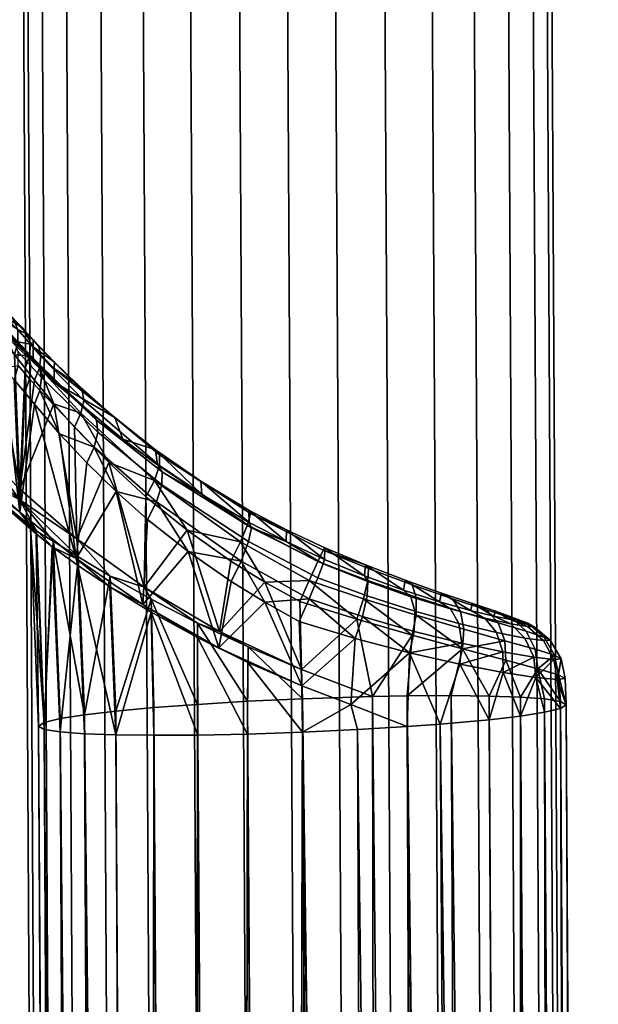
# Model space of a CAD drawing. Header units: millimetres. Extents: x -270 to 270, y -271 to 337.
# Tile 456 of 460: x 240 to 267, y 183 to 230. Entities that reach past the tile are written whole.
import ezdxf

# ---------------------------------------------------------------- set-up
doc = ezdxf.new("R2010")
doc.units = ezdxf.units.MM
doc.header["$MEASUREMENT"] = 0
doc.layers.add('podnoz', color=7, linetype='Continuous')

msp = doc.modelspace()

# ---------------------------------------------------------------- meshes
at = {"layer": 'podnoz'}
mesh = msp.add_polyface(dxfattribs=at)
corners = [(232.201, 218.933, 652.717), (231.544, 215.787, 653.397), (233.66, 218.499, 651.576), (235.949, 217.944, 636.937), (235.949, 217.05, 623.521), (232.724, 218.45, 623.48), (232.724, 219.338, 636.792), (232.998, 219.459, 597.518), (232.724, 218.548, 610.138), (234.006, 218.945, 598.711), (234.727, 218.491, 600.053), (235.314, 218.081, 601.358), (235.949, 217.149, 610.076), (232.462, 221.102, 648.94), (234.134, 220.2, 647.231), (234.811, 219.703, 646.005), (236.062, 218.693, 643.574), (234.16, 218.464, 596.138), (234.383, 217.565, 595.586), (232.722, 218.122, 593.935), (232.562, 219.106, 594.59), (233.661, 219.128, 596.826), (232.122, 219.781, 595.47), (235.403, 218.076, 599.724), (235.939, 217.442, 599.385), (235.946, 217.662, 600.974), (238.131, 216.987, 641.912), (236.623, 218.311, 644.025), (236.312, 217.978, 647.061), (237.275, 217.04, 644.906), (237.047, 217.741, 644.487), (235.995, 218.719, 646.719), (235.47, 219.315, 646.352), (233.527, 220.279, 650.519), (233.728, 219.433, 651.171), (235.582, 218.496, 648.752), (235.302, 219.266, 648.279), (233.07, 220.863, 649.723), (234.79, 219.858, 647.746), (234.729, 218.086, 650.414), (235.608, 217.666, 649.103), (236.396, 217.19, 647.338), (239.79, 257.439, 15.725), (240.059, 252.184, 15.725), (239.85, 252.182, 18), (239.582, 257.419, 18), (241.61, 257.616, 11.16), (241.887, 252.193, 11.16), (240.728, 252.187, 13.399), (240.456, 257.504, 13.399), (243.227, 257.772, 9.161), (243.511, 252.202, 9.161), (240.456, 257.504, 22.601), (240.728, 252.187, 22.601), (241.887, 252.193, 24.84), (241.61, 257.616, 24.84), (240.059, 252.184, 20.275), (239.79, 257.439, 20.275)]
mesh.append_faces([[corners[k] for k in face] for face in [(0, 1, 2, 2), (3, 4, 5, 6), (7, 8, 9, 9), (9, 8, 10, 10), (11, 10, 8, 8), (12, 11, 8, 8), (13, 14, 6, 6), (6, 14, 15, 15), (3, 6, 15, 15), (16, 3, 15, 15), (17, 18, 19, 20), (21, 17, 20, 22), (21, 23, 24, 17), (10, 23, 9, 9), (21, 7, 9, 9), (21, 9, 23, 23), (23, 10, 11, 25), (26, 16, 27, 27), (28, 29, 30, 31), (27, 32, 31, 30), (15, 27, 16, 16), (27, 15, 32, 32), (33, 34, 35, 36), (37, 33, 36, 38), (35, 39, 40, 40), (31, 36, 35, 28), (35, 41, 28, 28), (0, 2, 34, 34), (34, 2, 39, 35), (32, 38, 36, 31), (38, 32, 15, 14), (38, 14, 13, 37), (42, 43, 44, 45), (46, 47, 48, 49), (49, 48, 43, 42), (50, 51, 47, 46), (52, 53, 54, 55), (45, 44, 56, 57), (57, 56, 53, 52)]])
mesh = msp.add_polyface(dxfattribs=at)
corners = [(240.059, 252.184, 15.725), (242.268, -156.572, 15.725), (242.059, -156.573, 18), (239.85, 252.182, 18), (241.887, 252.193, 11.16), (244.097, -156.562, 11.16), (242.937, -156.568, 13.399), (240.728, 252.187, 13.399), (245.509, 252.213, 7.538), (247.719, -156.542, 7.538), (245.72, -156.553, 9.161), (243.511, 252.202, 9.161), (250.075, 252.238, 5.709), (252.284, -156.518, 5.709), (249.958, -156.53, 6.378), (247.748, 252.225, 6.378), (254.624, 252.262, 5.709), (256.833, -156.493, 5.709), (254.559, -156.505, 5.5), (252.35, 252.25, 5.5), (259.189, 252.287, 7.538), (261.399, -156.469, 7.538), (259.16, -156.481, 6.378), (256.95, 252.275, 6.378), (262.812, 252.307, 11.16), (265.021, -156.449, 11.16), (263.397, -156.458, 9.161), (261.188, 252.298, 9.161), (264.641, 252.316, 15.725), (266.85, -156.439, 15.725), (266.181, -156.443, 13.399), (263.972, 252.313, 13.399), (264.641, 252.316, 20.275), (266.85, -156.439, 20.275), (267.059, -156.438, 18), (264.849, 252.318, 18), (262.812, 252.307, 24.84), (265.021, -156.449, 24.84), (266.181, -156.443, 22.601), (263.972, 252.313, 22.601), (259.189, 252.287, 28.462), (261.399, -156.469, 28.462), (263.397, -156.458, 26.839), (261.188, 252.298, 26.839), (254.624, 252.262, 30.291), (256.833, -156.493, 30.291), (259.16, -156.481, 29.622), (256.95, 252.275, 29.622), (250.075, 252.238, 30.291), (252.284, -156.518, 30.291), (254.559, -156.505, 30.5), (252.35, 252.25, 30.5), (245.509, 252.213, 28.462), (247.719, -156.542, 28.462), (249.958, -156.53, 29.622), (247.748, 252.225, 29.622), (241.887, 252.193, 24.84), (244.097, -156.562, 24.84), (245.72, -156.553, 26.839), (243.511, 252.202, 26.839), (240.059, 252.184, 20.275), (242.268, -156.572, 20.275), (242.937, -156.568, 22.601), (240.728, 252.187, 22.601), (253.162, 197.671, 636.814), (254.685, -80.934, 645.017), (256.959, -80.928, 644.804), (258.121, 197.807, 635.776), (259.285, -80.935, 644.132), (261.522, -80.957, 642.968), (256.482, 197.777, 636.358), (263.518, -80.994, 641.342), (260.2, 197.819, 634.628), (246.124, 195.941, 614.053), (248.205, 195.952, 612.904), (247.81, -81.646, 622.076), (250.556, 196, 612.147), (253.162, 196.088, 611.865), (252.373, -81.675, 620.24)]
mesh.append_faces([[corners[k] for k in face] for face in [(0, 1, 2, 3), (4, 5, 6, 7), (7, 6, 1, 0), (8, 9, 10, 11), (12, 13, 14, 15), (15, 14, 9, 8), (11, 10, 5, 4), (16, 17, 18, 19), (20, 21, 22, 23), (23, 22, 17, 16), (24, 25, 26, 27), (28, 29, 30, 31), (31, 30, 25, 24), (27, 26, 21, 20), (19, 18, 13, 12), (32, 33, 34, 35), (36, 37, 38, 39), (39, 38, 33, 32), (40, 41, 42, 43), (44, 45, 46, 47), (47, 46, 41, 40), (43, 42, 37, 36), (48, 49, 50, 51), (52, 53, 54, 55), (55, 54, 49, 48), (56, 57, 58, 59), (60, 61, 62, 63), (3, 2, 61, 60), (63, 62, 57, 56), (59, 58, 53, 52), (51, 50, 45, 44), (35, 34, 29, 28), (64, 65, 66, 66), (67, 68, 69, 69), (68, 70, 66, 66), (71, 72, 69, 69), (73, 74, 75, 75), (76, 77, 78, 78)]])
mesh = msp.add_polyface(dxfattribs=at)
corners = [(238.23, 209.197, 644.466), (239.788, 207.596, 642.416), (238.462, 215.132, 643.326), (240.486, 212.759, 641.062), (241.402, 211.642, 640.29), (237.292, 216.295, 645.236), (236.994, 210.672, 646.809), (240.042, 213.324, 641.482), (239.532, 213.952, 642.01), (238.236, 207.985, 602.837), (236.994, 209.331, 600.371), (237.264, 214.997, 601.129), (239.525, 212.771, 604.629), (239.788, 206.507, 605.037), (239, 213.344, 603.956), (238.491, 213.861, 603.238), (237.849, 214.47, 602.216), (236.746, 215.454, 599.985), (234.315, 216.609, 595.256), (235.692, 210.916, 597.266), (234.456, 212.179, 595.49), (236.569, 209.848, 599.231), (231.324, 212.589, 623.653), (231.324, 212.69, 609.879), (234.456, 210.997, 609.804), (234.456, 210.894, 623.704), (234.456, 211.819, 637.573), (235.692, 209.845, 623.735), (235.692, 210.775, 637.682), (231.324, 213.505, 637.398), (234.456, 212.179, 595.49), (235.692, 210.916, 597.266), (234.456, 211.714, 599.721), (235.692, 210.492, 601.526), (235.692, 209.948, 609.757), (231.324, 213.807, 596.149), (235.692, 211.743, 645.441), (234.456, 213.045, 647.04), (235.692, 212.408, 649.669), (236.641, 211.154, 647.721), (234.374, 213.824, 651.326), (236.994, 210.672, 646.809), (240.811, 212.888, 606.652), (240.731, 212.262, 606.112), (240.25, 212.819, 605.61), (240.306, 213.442, 606.132), (243.472, 210.287, 608.919), (243.31, 209.577, 608.309), (243.409, 210.861, 609.675), (240.701, 213.419, 607.28), (240.025, 212.176, 605.218), (239.708, 213.445, 605.005), (240.479, 211.616, 605.715), (241.669, 210.22, 606.868), (241.729, 212.509, 609.25), (240.784, 213.898, 640.049), (240.714, 213.346, 640.62), (242.679, 211.189, 639.129), (242.811, 211.796, 638.495), (242.376, 210.535, 639.58), (241.414, 212.666, 623.651), (243.145, 211.227, 610.46), (241.414, 212.677, 612.266)]
mesh.append_faces([[corners[k] for k in face] for face in [(0, 1, 2, 2), (3, 1, 4, 4), (5, 6, 0, 0), (7, 1, 3, 3), (1, 7, 8, 8), (2, 1, 8, 8), (9, 10, 11, 11), (12, 13, 14, 14), (14, 9, 15, 15), (16, 15, 9, 9), (17, 11, 10, 10), (18, 19, 20, 20), (17, 10, 21, 21), (22, 23, 24, 25), (26, 25, 27, 28), (29, 22, 25, 26), (30, 31, 32, 32), (33, 32, 31, 31), (33, 34, 24, 32), (32, 35, 30, 30), (24, 35, 32, 32), (28, 36, 37, 26), (37, 36, 38, 38), (39, 38, 36, 36), (40, 37, 38, 38), (36, 41, 39, 39), (42, 43, 44, 45), (46, 47, 43, 42), (48, 46, 42, 49), (50, 12, 51, 44), (44, 43, 52, 50), (52, 43, 53, 53), (47, 53, 43, 43), (48, 49, 54, 54), (55, 56, 57, 58), (4, 57, 56, 56), (59, 57, 4, 4), (4, 56, 3, 3), (60, 61, 62, 62)]])
mesh = msp.add_polyface(dxfattribs=at)
corners = [(241.414, 212.666, 623.651), (241.414, 212.677, 612.266), (240.424, 213.705, 609.924), (240.424, 213.604, 623.623), (240.424, 214.333, 635.448), (241.414, 213.307, 634.528), (239.885, 214.364, 607.353), (239.19, 215.051, 606.682), (239.19, 214.875, 609.975), (239.19, 214.775, 623.589), (240.424, 213.804, 607.923), (241.729, 212.509, 609.25), (239.19, 215.681, 637.172), (239.19, 215.979, 639.852), (239.897, 215.247, 639.244), (241.428, 213.616, 637.835), (240.424, 214.673, 638.752), (242.498, 212.57, 636.992), (239, 213.344, 603.956), (239.708, 213.445, 605.005), (239.525, 212.771, 604.629), (240.701, 213.419, 607.28), (240.811, 212.888, 606.652), (240.306, 213.442, 606.132), (240.176, 213.974, 606.736), (240.25, 212.819, 605.61), (239.714, 214.095, 605.508), (239.531, 214.649, 606.089), (240.681, 214.354, 639.403), (240.784, 213.898, 640.049), (242.811, 211.796, 638.495), (242.743, 212.273, 637.75), (240.291, 214.461, 640.493), (240.245, 213.909, 641.047), (240.714, 213.346, 640.62), (240.169, 214.92, 639.871), (240.042, 213.324, 641.482), (240.486, 212.759, 641.062), (239.532, 213.952, 642.01), (239.688, 215.152, 641.054), (239.693, 214.575, 641.608), (238.535, 215.814, 642.944), (239.472, 215.634, 640.462)]
mesh.append_faces([[corners[k] for k in face] for face in [(0, 1, 2, 3), (3, 4, 5, 0), (6, 7, 8, 8), (9, 3, 2, 8), (2, 10, 6, 6), (1, 11, 2, 2), (10, 2, 11, 11), (2, 6, 8, 8), (4, 3, 9, 12), (12, 13, 14, 14), (4, 12, 14, 14), (15, 5, 4, 4), (4, 16, 15, 15), (5, 15, 17, 17), (16, 4, 14, 14), (18, 19, 20, 20), (21, 22, 23, 24), (25, 19, 26, 23), (27, 24, 23, 26), (7, 6, 24, 27), (6, 10, 21, 24), (11, 21, 10, 10), (28, 29, 30, 31), (32, 33, 34, 29), (35, 32, 29, 28), (36, 37, 34, 33), (38, 36, 33, 33), (31, 15, 16, 28), (31, 17, 15, 15), (35, 39, 32, 32), (16, 14, 35, 28), (33, 32, 40, 40), (33, 40, 38, 38), (32, 39, 40, 40), (41, 38, 40, 40), (41, 40, 39, 39), (14, 42, 35, 35), (14, 13, 42, 42), (35, 42, 39, 39)]])
mesh = msp.add_polyface(dxfattribs=at)
corners = [(242.484, 205.245, 640), (241.402, 211.642, 640.29), (239.788, 207.596, 642.416), (239.788, 206.507, 605.037), (240.479, 211.616, 605.715), (242.457, 204.313, 607.693), (241.669, 210.22, 606.868), (239, 213.344, 603.956), (238.236, 207.985, 602.837), (239.525, 212.771, 604.629), (240.025, 212.176, 605.218), (242.513, 203.997, 616.841), (241.699, 196.101, 619.417), (241.322, 204.864, 618.909), (240.947, 196.22, 621.768), (240.555, 205.475, 621.259), (240.582, 205.604, 626.421), (240.947, 196.55, 626.975), (241.359, 205.125, 628.796), (240.292, 205.742, 623.856), (240.673, 196.374, 624.372), (235.692, 209.845, 623.735), (235.692, 209.948, 609.757), (236.994, 208.688, 609.701), (236.994, 208.584, 623.772), (234.456, 210.894, 623.704), (234.456, 210.997, 609.804), (239.788, 207.094, 638.064), (236.994, 209.52, 637.812), (235.692, 210.775, 637.682), (238.236, 207.985, 602.837), (239.788, 206.507, 605.037), (242.457, 204.313, 607.693), (241.322, 204.864, 618.909), (240.555, 205.475, 621.259), (236.994, 209.331, 600.371), (236.569, 209.848, 599.231), (235.692, 210.492, 601.526), (235.692, 210.916, 597.266), (240.292, 205.742, 623.856), (240.582, 205.604, 626.421), (241.359, 205.125, 628.796), (242.548, 204.388, 630.932), (238.23, 209.197, 644.466), (242.484, 205.245, 640), (239.788, 207.596, 642.416), (236.994, 210.672, 646.809), (235.692, 211.743, 645.441)]
mesh.append_faces([[corners[k] for k in face] for face in [(0, 1, 2, 2), (3, 4, 5, 5), (4, 6, 5, 5), (7, 3, 8, 8), (9, 10, 3, 3), (3, 10, 4, 4), (11, 12, 13, 13), (13, 14, 15, 15), (16, 17, 18, 18), (16, 19, 17, 17), (20, 19, 15, 15), (14, 20, 15, 15), (21, 22, 23, 24), (25, 26, 22, 21), (27, 28, 24, 24), (29, 21, 24, 28), (23, 30, 31, 31), (32, 33, 31, 31), (23, 31, 34, 34), (35, 30, 23, 23), (36, 37, 38, 38), (35, 23, 37, 37), (22, 37, 23, 23), (36, 35, 37, 37), (33, 34, 31, 31), (24, 34, 39, 39), (34, 24, 23, 23), (27, 40, 41, 41), (40, 27, 24, 24), (27, 41, 42, 42), (43, 28, 27, 27), (42, 44, 27, 27), (44, 45, 27, 27), (28, 43, 46, 46), (27, 45, 43, 43), (47, 28, 46, 46), (47, 29, 28, 28), (40, 24, 39, 39)]])
mesh = msp.add_polyface(dxfattribs=at)
corners = [(242.484, 205.245, 640), (244, 208.856, 638.607), (242.376, 210.535, 639.58), (241.402, 211.642, 640.29), (242.457, 204.313, 607.693), (242.96, 208.838, 607.919), (244.349, 207.481, 608.861), (241.669, 210.22, 606.868), (241.729, 212.509, 609.25), (241.414, 212.677, 612.266), (243.145, 211.227, 610.46), (241.414, 213.307, 634.528), (242.498, 212.57, 636.992), (244.281, 210.985, 635.836), (246.514, 207.806, 610.684), (246.264, 207.003, 610.027), (243.31, 209.577, 608.309), (243.472, 210.287, 608.919), (246.52, 208.417, 611.559), (243.409, 210.861, 609.675), (245.835, 206.163, 609.684), (244.67, 209.969, 611.54), (246.302, 208.746, 612.482), (248.406, 207.338, 613.415), (250.746, 205.757, 613.025), (246.391, 208.712, 636.674), (246.157, 208.01, 637.377), (250.225, 205.096, 636.373), (250.562, 205.907, 635.635), (246.404, 209.219, 635.786), (250.699, 206.437, 634.627), (242.811, 211.796, 638.495), (242.679, 211.189, 639.129), (242.743, 212.273, 637.75), (245.759, 207.238, 637.799), (247.705, 205.657, 637.154), (250.629, 206.608, 633.574), (248.354, 207.979, 634.099), (246.213, 209.462, 634.872), (250.649, 206.02, 614.097), (241.414, 212.666, 623.651)]
mesh.append_faces([[corners[k] for k in face] for face in [(0, 1, 2, 2), (2, 3, 0, 0), (4, 5, 6, 6), (5, 4, 7, 7), (8, 9, 10, 10), (11, 12, 13, 13), (14, 15, 16, 17), (18, 14, 17, 19), (16, 5, 7, 7), (8, 10, 19, 19), (6, 5, 16, 16), (15, 20, 6, 6), (10, 21, 19, 19), (19, 21, 22, 18), (18, 22, 23, 23), (23, 24, 18, 18), (6, 16, 15, 15), (25, 26, 27, 28), (29, 25, 28, 30), (31, 32, 26, 25), (33, 31, 25, 29), (34, 35, 26, 26), (36, 37, 30, 30), (29, 30, 37, 37), (29, 37, 38, 38), (29, 38, 13, 13), (1, 34, 26, 26), (32, 2, 1, 1), (33, 29, 13, 13), (33, 13, 12, 12), (32, 1, 26, 26), (37, 39, 23, 23), (23, 38, 37, 37), (38, 23, 22, 22), (38, 22, 21, 21), (21, 13, 38, 38), (11, 13, 40, 40), (40, 21, 10, 10), (13, 21, 40, 40)]])
mesh = msp.add_polyface(dxfattribs=at)
corners = [(244, 208.856, 638.607), (242.484, 205.245, 640), (245.665, 202.948, 638.199), (245.759, 207.238, 637.799), (249.773, 204.191, 636.721), (247.705, 205.657, 637.154), (249.237, 200.851, 637.079), (251.384, 203.187, 636.551), (249.207, 200.085, 611.147), (249.788, 203.222, 611.101), (251.376, 202.24, 611.391), (245.614, 202.133, 609.758), (247.749, 204.645, 610.5), (244.349, 207.481, 608.861), (245.835, 206.163, 609.684), (242.457, 204.313, 607.693), (245.997, 201.777, 613.608), (244.331, 195.962, 615.542), (244.046, 202.969, 615.097), (242.513, 203.997, 616.841), (241.359, 205.125, 628.796), (242.845, 196.908, 631.397), (242.548, 204.388, 630.932), (244.07, 203.477, 632.778), (244.331, 197.082, 633.184), (246.011, 202.389, 634.402), (245.614, 202.133, 609.758), (244.046, 202.969, 615.097), (242.457, 204.313, 607.693), (248.194, 200.565, 612.535), (245.997, 201.777, 613.608), (242.513, 203.997, 616.841), (241.322, 204.864, 618.909), (248.202, 201.254, 635.624), (245.665, 202.948, 638.199), (246.011, 202.389, 634.402), (249.237, 200.851, 637.079), (244.07, 203.477, 632.778), (242.484, 205.245, 640), (242.548, 204.388, 630.932), (250.616, 205.111, 612.027), (250.264, 204.191, 611.349), (246.264, 207.003, 610.027), (246.514, 207.806, 610.684), (250.746, 205.757, 613.025), (246.52, 208.417, 611.559), (248.406, 207.338, 613.415), (250.649, 206.02, 614.097), (250.225, 205.096, 636.373), (246.157, 208.01, 637.377), (248.354, 207.979, 634.099), (250.629, 206.608, 633.574)]
mesh.append_faces([[corners[k] for k in face] for face in [(0, 1, 2, 2), (0, 2, 3, 3), (4, 5, 6, 6), (7, 4, 6, 6), (5, 3, 2, 2), (5, 2, 6, 6), (8, 9, 10, 10), (11, 12, 8, 8), (12, 9, 8, 8), (13, 14, 11, 11), (12, 11, 14, 14), (13, 11, 15, 15), (16, 17, 18, 18), (17, 19, 18, 18), (20, 21, 22, 22), (21, 23, 22, 22), (23, 24, 25, 25), (26, 27, 28, 28), (29, 30, 26, 26), (26, 30, 27, 27), (28, 27, 31, 31), (31, 32, 28, 28), (33, 34, 35, 35), (36, 34, 33, 33), (37, 38, 39, 39), (35, 34, 37, 37), (37, 34, 38, 38), (40, 41, 42, 43), (44, 40, 43, 45), (42, 12, 14, 14), (41, 12, 42, 42), (9, 12, 41, 41), (9, 41, 10, 10), (44, 46, 47, 47), (7, 48, 4, 4), (48, 49, 5, 5), (4, 48, 5, 5), (47, 50, 51, 51)]])
mesh = msp.add_polyface(dxfattribs=at)
corners = [(253.116, 199.049, 636.728), (251.384, 203.187, 636.551), (249.237, 200.851, 637.079), (253.041, 202.271, 636.523), (253.015, 201.334, 611.533), (253.137, 198.28, 611.726), (251.376, 202.24, 611.391), (250.264, 204.191, 611.349), (253.476, 202.397, 611.697), (250.616, 205.111, 612.027), (253.894, 203.401, 612.365), (250.746, 205.757, 613.025), (254.15, 204.065, 613.426), (252.398, 205.11, 614.422), (250.649, 206.02, 614.097), (254.202, 204.271, 614.577), (258.483, 201.813, 613.668), (258.454, 200.856, 613.035), (256.008, 201.562, 612.107), (256.229, 202.542, 612.777), (255.661, 200.527, 611.874), (256.254, 203.221, 613.774), (256.099, 203.486, 614.848), (257.942, 202.808, 615.531), (258.293, 202.5, 614.568), (256.052, 202.402, 635.936), (255.73, 201.433, 636.276), (258.35, 200.676, 635.44), (253.485, 203.273, 636.243), (258.539, 201.622, 635.077), (256.288, 203.836, 634.193), (254.152, 204.708, 634.438), (253.891, 204.164, 635.506), (256.258, 203.271, 635.202), (258.364, 203.059, 633.472), (258.032, 203.289, 632.524), (256.154, 204.013, 633.141), (254.227, 204.821, 633.315), (250.562, 205.907, 635.635), (250.225, 205.096, 636.373), (250.699, 206.437, 634.627), (252.402, 205.672, 633.361), (250.629, 206.608, 633.574)]
mesh.append_faces([[corners[k] for k in face] for face in [(0, 1, 2, 2), (3, 1, 0, 0), (4, 5, 6, 6), (6, 7, 8, 8), (4, 6, 8, 8), (8, 7, 9, 10), (11, 12, 10, 9), (12, 11, 13, 13), (11, 14, 13, 13), (12, 13, 15, 15), (16, 17, 18, 19), (8, 20, 4, 4), (18, 8, 10, 19), (18, 20, 8, 8), (12, 21, 19, 10), (21, 22, 23, 24), (12, 15, 22, 21), (25, 26, 27, 27), (26, 25, 28, 28), (27, 29, 25, 25), (3, 26, 28, 28), (30, 31, 32, 33), (28, 25, 33, 32), (34, 35, 36, 30), (37, 31, 36, 36), (30, 36, 31, 31), (28, 1, 3, 3), (32, 38, 39, 28), (28, 39, 1, 1), (38, 32, 31, 40), (31, 37, 41, 40), (40, 41, 42, 42), (36, 23, 22, 22), (22, 37, 36, 36), (37, 22, 15, 15), (15, 41, 37, 37), (41, 15, 13, 13), (13, 42, 41, 41), (42, 13, 14, 14)]])
mesh = msp.add_polyface(dxfattribs=at)
corners = [(260.741, 200.028, 634.025), (258.121, 197.807, 635.776), (260.2, 197.819, 634.628), (258.35, 200.676, 635.44), (256.482, 197.777, 636.358), (253.116, 199.049, 636.728), (255.73, 201.433, 636.276), (253.041, 202.271, 636.523), (259.686, 196.469, 613.686), (258.232, 199.844, 612.769), (260.613, 199.302, 614.219), (258.12, 196.354, 612.878), (255.447, 197.398, 612.003), (255.661, 200.527, 611.874), (253.137, 198.28, 611.726), (249.207, 200.085, 611.147), (251.376, 202.24, 611.391), (253.015, 201.334, 611.533), (242.513, 203.997, 616.841), (244.331, 195.962, 615.542), (242.845, 196.016, 617.337), (241.699, 196.101, 619.417), (250.575, 199.393, 611.899), (253.162, 196.088, 611.865), (248.194, 200.565, 612.535), (248.205, 195.952, 612.904), (245.997, 201.777, 613.608), (250.556, 196, 612.147), (241.322, 204.864, 618.909), (240.947, 196.22, 621.768), (240.947, 196.55, 626.975), (240.292, 205.742, 623.856), (240.673, 196.374, 624.372), (241.699, 196.73, 629.322), (241.359, 205.125, 628.796), (244.331, 197.082, 633.184), (244.07, 203.477, 632.778), (242.845, 196.908, 631.397), (248.204, 197.405, 635.802), (246.011, 202.389, 634.402), (246.124, 197.249, 634.664), (250.556, 197.548, 636.547), (248.202, 201.254, 635.624), (253.162, 197.671, 636.814), (250.589, 200.127, 636.413), (250.575, 199.393, 611.899), (249.207, 200.085, 611.147), (253.137, 198.28, 611.726), (248.194, 200.565, 612.535), (245.614, 202.133, 609.758), (249.237, 200.851, 637.079), (248.202, 201.254, 635.624), (250.589, 200.127, 636.413), (253.116, 199.049, 636.728), (256.008, 201.562, 612.107), (260.709, 200.295, 614.483), (258.454, 200.856, 613.035), (258.539, 201.622, 635.077)]
mesh.append_faces([[corners[k] for k in face] for face in [(0, 1, 2, 2), (1, 3, 4, 4), (5, 4, 6, 6), (3, 1, 0, 0), (3, 6, 4, 4), (6, 7, 5, 5), (8, 9, 10, 10), (8, 11, 9, 9), (12, 9, 11, 11), (12, 13, 9, 9), (13, 12, 14, 14), (15, 16, 14, 14), (13, 14, 17, 17), (18, 19, 20, 20), (18, 20, 21, 21), (22, 14, 23, 23), (24, 25, 26, 26), (27, 24, 22, 22), (28, 21, 29, 29), (30, 31, 32, 32), (33, 34, 30, 30), (35, 36, 37, 37), (37, 34, 33, 33), (38, 39, 40, 40), (41, 42, 38, 38), (5, 43, 4, 4), (44, 41, 43, 43), (39, 35, 40, 40), (44, 42, 41, 41), (5, 44, 43, 43), (42, 39, 38, 38), (45, 46, 47, 47), (46, 45, 48, 48), (48, 49, 46, 46), (50, 51, 52, 52), (52, 53, 50, 50), (54, 9, 13, 13), (55, 9, 56, 56), (57, 3, 0, 0)]])
mesh = msp.add_polyface(dxfattribs=at)
corners = [(262.228, 201.576, 619.872), (262.301, 201.812, 628.262), (262.949, 201.441, 621.864), (261.114, 201.844, 618.105), (261.207, 202.178, 630.018), (262.989, 201.565, 626.274), (263.222, 201.436, 624.041), (258.293, 202.5, 614.568), (258.483, 201.813, 613.668), (256.229, 202.542, 612.777), (256.254, 203.221, 613.774), (260.562, 201.233, 615.041), (260.709, 200.295, 614.483), (258.454, 200.856, 613.035), (260.178, 201.922, 615.81), (261.797, 201.493, 617.46), (262.345, 200.809, 616.853), (263.025, 201.22, 619.422), (263.696, 200.544, 619.002), (263.82, 201.088, 621.63), (264.569, 200.422, 621.415), (264.117, 201.09, 624.039), (264.894, 200.437, 624.047), (263.855, 201.231, 626.509), (264.604, 200.592, 626.744), (263.089, 201.493, 628.711), (263.758, 200.866, 629.151), (261.877, 201.88, 630.66), (262.422, 201.267, 631.284), (260.639, 201.808, 633.067), (260.803, 200.959, 633.678), (262.735, 200.418, 631.78), (260.258, 202.407, 632.282), (258.551, 202.476, 634.385), (258.539, 201.622, 635.077), (258.364, 203.059, 633.472), (256.258, 203.271, 635.202), (256.052, 202.402, 635.936), (256.288, 203.836, 634.193), (258.232, 199.844, 612.769), (256.008, 201.562, 612.107), (259.648, 202.257, 616.629), (257.942, 202.808, 615.531), (260.741, 200.028, 634.025), (259.745, 202.675, 631.472), (258.032, 203.289, 632.524), (256.154, 204.013, 633.141)]
mesh.append_faces([[corners[k] for k in face] for face in [(0, 1, 2, 2), (3, 4, 0, 0), (5, 2, 1, 1), (5, 6, 2, 2), (1, 0, 4, 4), (7, 8, 9, 10), (11, 12, 13, 8), (14, 11, 8, 7), (15, 16, 11, 14), (17, 18, 16, 15), (19, 20, 18, 17), (21, 22, 20, 19), (23, 24, 22, 21), (25, 26, 24, 23), (27, 28, 26, 25), (29, 30, 31, 28), (32, 29, 28, 27), (33, 34, 30, 29), (35, 33, 29, 32), (36, 37, 34, 33), (38, 36, 33, 35), (39, 40, 13, 13), (41, 14, 7, 42), (14, 41, 3, 15), (15, 3, 0, 17), (19, 2, 21, 21), (2, 19, 17, 0), (34, 43, 30, 30), (21, 6, 5, 23), (27, 25, 1, 4), (27, 4, 44, 32), (25, 23, 5, 1), (2, 6, 21, 21), (45, 35, 32, 44), (3, 44, 4, 4), (44, 3, 41, 41), (41, 45, 44, 44), (45, 41, 42, 42), (42, 46, 45, 45)]])
mesh = msp.add_polyface(dxfattribs=at)
corners = [(263.48, 196.852, 617.283), (264.214, 198.677, 618.529), (264.626, 197.03, 619.358), (259.686, 196.469, 613.686), (260.613, 199.302, 614.219), (261.994, 196.678, 615.496), (255.447, 197.398, 612.003), (255.769, 196.211, 612.133), (253.162, 196.088, 611.865), (250.575, 199.393, 611.899), (250.556, 196, 612.147), (245.997, 201.777, 613.608), (248.205, 195.952, 612.904), (246.124, 195.941, 614.053), (244.331, 195.962, 615.542), (248.194, 200.565, 612.535), (258.12, 196.354, 612.878), (253.137, 198.28, 611.726), (240.947, 196.55, 626.975), (243.051, -81.228, 637.141), (241.699, 196.73, 629.322), (242.845, 196.908, 631.397), (245.841, -81.089, 641.372), (244.331, 197.082, 633.184), (244.214, -81.156, 639.377), (247.842, -81.03, 642.992), (248.204, 197.405, 635.802), (246.124, 197.249, 634.664), (250.083, -80.984, 644.147), (250.556, 197.548, 636.547), (252.41, -80.952, 644.812), (253.162, 197.671, 636.814), (259.285, -80.935, 644.132), (258.121, 197.807, 635.776), (256.482, 197.777, 636.358), (260.2, 197.819, 634.628), (261.522, -80.957, 642.968), (263.518, -80.994, 641.342), (261.994, 197.797, 633.138), (265.377, 197.54, 626.912), (264.625, 197.658, 629.263), (266.295, -81.104, 637.102), (263.48, 197.744, 631.344), (265.139, -81.044, 639.342), (256.959, -80.928, 644.804), (266.96, -81.169, 634.775), (265.652, 197.386, 624.308), (245.813, -81.609, 623.702), (250.047, -81.668, 620.912), (244.193, -81.559, 625.703), (241.699, 196.101, 619.417), (242.845, 196.016, 617.337), (242.371, -81.434, 630.269), (240.673, 196.374, 624.372), (240.947, 196.22, 621.768), (243.037, -81.499, 627.942), (265.118, -81.447, 625.667), (265.377, 197.209, 621.705), (266.281, -81.375, 627.903), (263.491, -81.514, 623.672), (256.922, -81.651, 620.232), (261.49, -81.573, 622.053), (259.249, -81.619, 620.897), (266.954, -81.303, 630.228), (242.378, -81.3, 634.816)]
mesh.append_faces([[corners[k] for k in face] for face in [(0, 1, 2, 2), (3, 4, 5, 5), (6, 7, 8, 8), (9, 8, 10, 10), (11, 12, 13, 13), (11, 13, 14, 14), (15, 10, 12, 12), (6, 16, 7, 7), (17, 6, 8, 8), (18, 19, 20, 20), (21, 22, 23, 23), (20, 24, 21, 21), (25, 26, 27, 27), (26, 28, 29, 29), (23, 22, 27, 27), (29, 30, 31, 31), (32, 33, 34, 34), (35, 33, 36, 36), (37, 38, 35, 35), (39, 40, 41, 41), (42, 43, 40, 40), (38, 37, 42, 42), (34, 31, 44, 44), (45, 46, 39, 39), (13, 47, 14, 14), (10, 48, 12, 12), (49, 50, 51, 51), (52, 53, 54, 54), (55, 54, 50, 50), (47, 51, 14, 14), (0, 2, 56, 56), (57, 58, 2, 2), (5, 0, 59, 59), (7, 60, 8, 8), (16, 3, 61, 61), (3, 5, 59, 59), (7, 16, 62, 62), (63, 57, 46, 46), (18, 53, 64, 64)]])
mesh = msp.add_polyface(dxfattribs=at)
corners = [(263.48, 197.744, 631.344), (262.784, 199.492, 632.077), (261.994, 197.797, 633.138), (264.312, 199.086, 629.727), (260.741, 200.028, 634.025), (260.2, 197.819, 634.628), (264.625, 197.658, 629.263), (265.377, 197.54, 626.912), (265.652, 197.386, 624.308), (265.275, 198.797, 627.068), (265.6, 198.621, 624.087), (264.626, 197.03, 619.358), (264.214, 198.677, 618.529), (265.377, 197.209, 621.705), (263.48, 196.852, 617.283), (261.994, 196.678, 615.496), (262.659, 198.911, 616.179), (265.22, 198.582, 621.183), (260.613, 199.302, 614.219), (262.345, 200.809, 616.853), (262.643, 199.888, 616.405), (260.709, 200.295, 614.483), (260.562, 201.233, 615.041), (263.696, 200.544, 619.002), (264.108, 199.64, 618.69), (264.569, 200.422, 621.415), (265.055, 199.533, 621.26), (264.894, 200.437, 624.047), (265.409, 199.562, 624.064), (264.604, 200.592, 626.744), (265.096, 199.729, 626.94), (263.758, 200.866, 629.151), (264.182, 200.012, 629.506), (262.422, 201.267, 631.284), (262.735, 200.418, 631.78), (258.232, 199.844, 612.769), (260.803, 200.959, 633.678)]
mesh.append_faces([[corners[k] for k in face] for face in [(0, 1, 2, 2), (3, 1, 0, 0), (2, 1, 4, 4), (5, 2, 4, 4), (0, 6, 3, 3), (6, 7, 3, 3), (8, 9, 7, 7), (8, 10, 9, 9), (7, 9, 3, 3), (11, 12, 13, 13), (14, 15, 16, 16), (13, 17, 8, 8), (8, 17, 10, 10), (13, 12, 17, 17), (14, 16, 12, 12), (18, 16, 15, 15), (19, 20, 21, 22), (23, 24, 20, 19), (25, 26, 24, 23), (27, 28, 26, 25), (29, 30, 28, 27), (31, 32, 30, 29), (33, 34, 32, 31), (18, 35, 21, 21), (20, 16, 18, 18), (24, 16, 20, 20), (12, 16, 24, 24), (20, 18, 21, 21), (17, 12, 26, 26), (10, 17, 28, 28), (17, 26, 28, 28), (26, 12, 24, 24), (28, 9, 10, 10), (30, 3, 9, 9), (32, 3, 30, 30), (34, 4, 1, 1), (36, 4, 34, 34), (34, 1, 3, 32), (9, 28, 30, 30)]])
mesh = msp.add_polyface(dxfattribs=at)
corners = [(266.311, -86.946, 627.83), (266.281, -81.375, 627.903), (266.954, -81.303, 630.228), (266.984, -87.072, 630.151), (263.519, -86.724, 623.603), (263.491, -81.514, 623.672), (265.118, -81.447, 625.667), (265.146, -86.827, 625.596), (259.276, -86.592, 620.831), (259.249, -81.619, 620.897), (261.49, -81.573, 622.053), (261.517, -86.645, 621.986), (254.673, -86.568, 619.963), (254.646, -81.669, 620.027), (256.922, -81.651, 620.232), (256.948, -86.567, 620.167), (250.074, -86.642, 620.847), (250.047, -81.668, 620.912), (252.373, -81.675, 620.24), (252.399, -86.592, 620.175), (245.842, -86.82, 623.633), (245.813, -81.609, 623.702), (247.81, -81.646, 622.076), (247.837, -86.719, 622.009), (240.673, 196.374, 624.372), (242.166, -81.368, 632.543), (242.378, -81.3, 634.816), (241.699, 196.73, 629.322), (243.051, -81.228, 637.141), (244.214, -81.156, 639.377), (240.947, 196.55, 626.975), (246.124, 197.249, 634.664), (245.841, -81.089, 641.372), (247.842, -81.03, 642.992), (250.556, 197.548, 636.547), (250.083, -80.984, 644.147), (252.41, -80.952, 644.812), (248.204, 197.405, 635.802), (242.845, 196.908, 631.397), (263.48, 197.744, 631.344), (263.518, -80.994, 641.342), (265.139, -81.044, 639.342), (265.377, 197.54, 626.912), (266.295, -81.104, 637.102), (266.96, -81.169, 634.775), (264.625, 197.658, 629.263), (254.685, -80.934, 645.017), (253.162, 197.671, 636.814), (265.652, 197.386, 624.308), (267.166, -81.234, 632.501), (264.626, 197.03, 619.358), (265.377, 197.209, 621.705), (259.686, 196.469, 613.686), (255.769, 196.211, 612.133), (258.12, 196.354, 612.878), (263.48, 196.852, 617.283), (253.162, 196.088, 611.865), (248.205, 195.952, 612.904), (250.556, 196, 612.147), (242.845, 196.016, 617.337), (244.193, -81.559, 625.703), (240.947, 196.22, 621.768), (243.037, -81.499, 627.942), (242.371, -81.434, 630.269), (241.699, 196.101, 619.417), (246.124, 195.941, 614.053)]
mesh.append_faces([[corners[k] for k in face] for face in [(0, 1, 2, 3), (4, 5, 6, 7), (7, 6, 1, 0), (8, 9, 10, 11), (12, 13, 14, 15), (15, 14, 9, 8), (11, 10, 5, 4), (16, 17, 18, 19), (20, 21, 22, 23), (23, 22, 17, 16), (19, 18, 13, 12), (24, 25, 26, 26), (27, 28, 29, 29), (28, 30, 26, 26), (31, 32, 33, 33), (34, 35, 36, 36), (35, 37, 33, 33), (32, 38, 29, 29), (39, 40, 41, 41), (42, 43, 44, 44), (43, 45, 41, 41), (46, 47, 36, 36), (48, 49, 2, 2), (50, 1, 6, 6), (1, 51, 2, 2), (52, 5, 10, 10), (53, 9, 14, 14), (9, 54, 10, 10), (5, 55, 6, 6), (56, 13, 18, 18), (57, 17, 22, 22), (17, 58, 18, 18), (59, 21, 60, 60), (61, 62, 63, 63), (24, 63, 25, 25), (62, 64, 60, 60), (21, 65, 22, 22), (13, 56, 14, 14), (49, 48, 44, 44)]])

doc.saveas('drawing.dxf')
